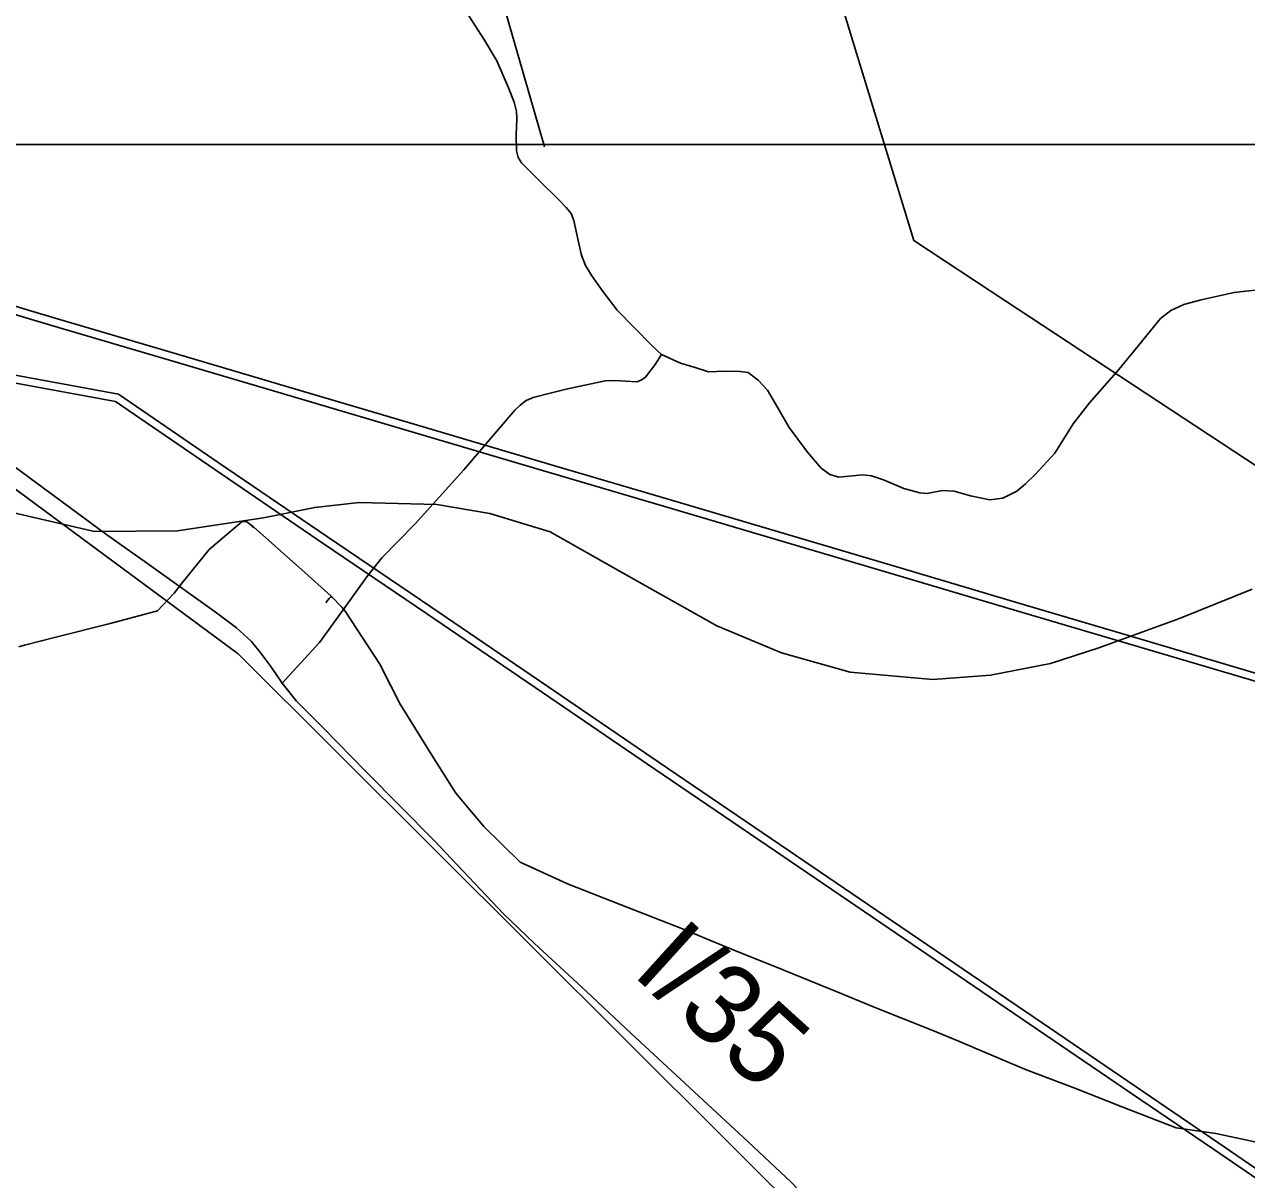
# Model space of a CAD drawing. Extents: x -789162 to -606354, y -1062736 to -945481.
# Drawn here: x -682600 to -680304, y -997921 to -995752 of the extents above; entities that cross this region are included whole.
import ezdxf

# ---------------------------------------------------------------- set-up
doc = ezdxf.new("R2010")
doc.units = 0
for name, color, linetype in [('_Rámeček', 7, 'Continuous'), ('_SIRSI VZTAHY_CYKLOTRASY MISTNI S', 7, 'Continuous'), ('_SIRSI VZTAHY_ELEKTRICKE VEDENI VN 110 kV S', 7, 'Continuous'), ('_SIRSI VZTAHY_ELEKTRICKE VEDENI VN 400 kV S', 7, 'Continuous'), ('_SIRSI VZTAHY_SILNICE I a II TRIDY_STAV POPIS', 7, 'Continuous'), ('_SIRSI VZTAHY_SILNICE I TRIDY_NAVRH', 7, 'Continuous'), ('_SIRSI VZTAHY_SILNICE I TRIDY_STAV', 7, 'Continuous'), ('_SIRSI VZTAHY_SILNICE III TRIDY_STAV', 7, 'Continuous'), ('_SIRSI VZTAHY_VTL PLYNOVOD', 7, 'Continuous'), ('_SIRSI VZTAHY_ZELEZNICE NAVRH', 7, 'Continuous')]:
    doc.layers.add(name, color=color, linetype=linetype)

msp = doc.modelspace()

# ---------------------------------------------------------------- linework, layer by layer
at = {"layer": '_Rámeček'}
msp.add_lwpolyline([(-673887.2, -995977.3), (-673887.2, -966277.3), (-694887.2, -966277.3), (-694887.2, -995977.3)], close=True, dxfattribs=at)
at = {"layer": '_SIRSI VZTAHY_CYKLOTRASY MISTNI S'}
msp.add_lwpolyline([(-681623.1, -995982.1), (-681700.9, -995712.6), (-681826.6, -995521), (-681940.3, -994988), (-681617.1, -994580.8), (-681150.3, -994203.5), (-681102.5, -994509), (-680887, -994592.8), (-680498, -994964.1), (-680276.6, -995115.5), (-680003, -994855.4), (-679558.4, -994971.8), (-679565.3, -995118.9), (-679760.2, -995136), (-679746.5, -995262.6), (-679366.9, -995194.2), (-679185.7, -994971.8), (-678946.3, -995098.4), (-678529.1, -994999.2)], dxfattribs=at)
at = {"layer": '_SIRSI VZTAHY_ELEKTRICKE VEDENI VN 110 kV S'}
for points in [[(-685035.9, -995784.3), (-684805.8, -995824.3), (-684578.1, -995864), (-684389.1, -995896.9), (-684176.8, -995933.6), (-683942, -995974.5), (-683654.5, -996024.6), (-683455.8, -996058.9), (-683246.9, -996095.2), (-682964.5, -996178.7), (-682729.4, -996248.2), (-682542.2, -996303.5), (-682323.1, -996368.4), (-682092.3, -996436.6), (-681851.1, -996507.8), (-681612.1, -996578.5), (-681384.6, -996645.7), (-681156.1, -996713.3), (-680978.4, -996765.9), (-680731.9, -996838.9), (-680485.8, -996911.7), (-680239.7, -996984.5)], [(-685035.9, -995784.3), (-684805.8, -995824.3), (-684578.1, -995864), (-684389.1, -995896.9), (-684176.8, -995933.6), (-683942, -995974.5), (-683654.5, -996024.6), (-683455.8, -996058.9), (-683246.9, -996095.2), (-682964.5, -996178.7), (-682729.4, -996248.2), (-682542.2, -996303.5), (-682323.1, -996368.4), (-682092.3, -996436.6), (-681851.1, -996507.8), (-681612.1, -996578.5), (-681384.6, -996645.7), (-681156.1, -996713.3), (-680978.4, -996765.9), (-680731.9, -996838.9), (-680485.8, -996911.7), (-680239.7, -996984.5)], [(-680243.8, -996998.8), (-680490, -996926.1), (-680736.1, -996853.3), (-680982.7, -996780.2), (-681160.4, -996727.7), (-681388.8, -996660.1), (-681616.4, -996592.9), (-681855.3, -996522.2), (-682096.6, -996451), (-682327.3, -996382.8), (-682546.4, -996317.9), (-682733.7, -996262.6), (-682968.8, -996193.1), (-683250.2, -996109.9), (-683458.4, -996073.7), (-683656.7, -996039.4), (-683944.6, -995989.3), (-684179.4, -995948.5), (-684391.7, -995911.6), (-684580.7, -995878.7), (-684808.5, -995839.1), (-685038.4, -995799.1)], [(-680243.8, -996998.8), (-680490, -996926.1), (-680736.1, -996853.3), (-680982.7, -996780.2), (-681160.4, -996727.7), (-681388.8, -996660.1), (-681616.4, -996592.9), (-681855.3, -996522.2), (-682096.6, -996451), (-682327.3, -996382.8), (-682546.4, -996317.9), (-682733.7, -996262.6), (-682968.8, -996193.1), (-683250.2, -996109.9), (-683458.4, -996073.7), (-683656.7, -996039.4), (-683944.6, -995989.3), (-684179.4, -995948.5), (-684391.7, -995911.6), (-684580.7, -995878.7), (-684808.5, -995839.1), (-685038.4, -995799.1)], [(-685021.9, -995960.1), (-684752.2, -996010.5), (-684490.4, -996060.4), (-684237.8, -996106.9), (-684068.6, -996138.7), (-683848.2, -996179.3), (-683612.8, -996224), (-683365.8, -996270.6), (-683138.2, -996313.1), (-682878.5, -996361.5), (-682644.3, -996405.5), (-682423, -996446.2), (-682233.8, -996575.8), (-682030.3, -996714.2), (-681836.4, -996846), (-681618.5, -996994.2), (-681407.4, -997138), (-681180.7, -997292.3), (-680953.5, -997446.8), (-680704.1, -997616.4), (-680511.8, -997747.1), (-680358.1, -997851.7), (-680114.2, -998019)], [(-685024.6, -995974.9), (-684755, -996025.3), (-684493.2, -996075.2), (-684240.6, -996121.7), (-684071.4, -996153.5), (-683850.9, -996194), (-683615.6, -996238.7), (-683368.5, -996285.4), (-683140.9, -996327.9), (-682881.3, -996376.3), (-682647.1, -996420.3), (-682428.9, -996460.3), (-682242.2, -996588.2), (-682038.7, -996726.6), (-681844.8, -996858.4), (-681627, -997006.6), (-681415.8, -997150.4), (-681189.1, -997304.7), (-680962, -997459.2), (-680712.5, -997628.8), (-680520.3, -997759.5), (-680366.6, -997864.1), (-680126.8, -998028.5)]]:
    msp.add_lwpolyline(points, dxfattribs=at)
at = {"layer": '_SIRSI VZTAHY_ELEKTRICKE VEDENI VN 400 kV S'}
msp.add_lwpolyline([(-678166.3, -997975), (-678439.4, -997795), (-678660.8, -997649.5), (-679002.5, -997425.1), (-679222.9, -997280.5), (-679622.1, -997017.8), (-679846.3, -996870.2), (-680073, -996721.2), (-680304.5, -996569.1), (-680758.3, -996270.5), (-680929.3, -996158), (-681000.1, -995927.1), (-681168, -995377.1), (-681221.7, -995201.1), (-681158.1, -994516.5), (-681411, -994089), (-681573.6, -993813.5), (-681729, -993549.7), (-682076.2, -992960.6), (-682198.7, -992719.4), (-682367.5, -992387.1)], dxfattribs=at)
at = {"layer": '_SIRSI VZTAHY_SILNICE I TRIDY_NAVRH'}
msp.add_lwpolyline([(-682636.2, -996665.6), (-682468.3, -996704.6), (-682312.4, -996703.2), (-682150.6, -996678.4), (-682054.6, -996659.2), (-681970.8, -996650), (-681825.5, -996653.7), (-681725.5, -996670.6), (-681612.2, -996704.9), (-681475, -996782.6), (-681299.1, -996881.7), (-681178.1, -996932.2), (-681048.8, -996968.4), (-680893.4, -996982.2), (-680785.2, -996973.9), (-680672.4, -996952.4), (-680582.1, -996923), (-680430.5, -996867.5), (-680294.1, -996812.9)], dxfattribs=at)
at = {"layer": '_SIRSI VZTAHY_SILNICE I TRIDY_STAV'}
for points in [[(-682728, -996505.6), (-682702.7, -996523.7), (-682643.3, -996564.2), (-682447.3, -996708.8), (-682370.6, -996762.9), (-682282.9, -996826), (-682239, -996857), (-682201.7, -996885.3), (-682174.1, -996910.3), (-682157.7, -996930), (-682136.9, -996957.9), (-682115.7, -996989.4)], [(-682115.7, -996989.4), (-682088.5, -997022.7), (-682039, -997072.9), (-681958.2, -997155.4), (-681830, -997284.9), (-681700.1, -997422.3), (-681642.4, -997477.4), (-681544.1, -997568.5), (-681460.1, -997646.9), (-681240.6, -997850.7), (-681159.6, -997926.1), (-681116.7, -997972.2), (-681078.2, -998017.3), (-681064.3, -998032), (-681046.5, -998053), (-681033.1, -998067), (-681021.8, -998078.1), (-681009.6, -998088.1)]]:
    msp.add_lwpolyline(points, dxfattribs=at)
at = {"layer": '_SIRSI VZTAHY_SILNICE III TRIDY_STAV'}
for points in [[(-681770.9, -995727.2), (-681735.7, -995781.6), (-681712.8, -995820.3), (-681690.9, -995871.1), (-681679.8, -995898.1), (-681675.7, -995915.9), (-681674.7, -995929.2), (-681676, -995960), (-681675.7, -995989.6), (-681672.2, -996001.9), (-681665.9, -996011.8), (-681631.2, -996047), (-681598, -996079.7), (-681582, -996095.6), (-681573.1, -996107.4), (-681568.1, -996120.1), (-681558.5, -996163.6), (-681553.5, -996185.5), (-681545.8, -996204.5), (-681534.1, -996223.9), (-681513.1, -996254.4), (-681486.8, -996288.6), (-681421.1, -996355.1), (-681403.4, -996371.7)], [(-681403.4, -996371.7), (-681367.8, -996388.2), (-681339.8, -996396.3), (-681314.7, -996404.3), (-681284.5, -996403.2), (-681255.5, -996403.8), (-681240.5, -996405.9), (-681221.1, -996420.6), (-681204.1, -996438.9), (-681189, -996464.7), (-681163.5, -996509.2), (-681128.9, -996555.6), (-681103.1, -996585.1), (-681087, -996597.4), (-681070.3, -996602.4), (-681025.8, -996597.9), (-681008.9, -996599.8), (-680986.1, -996607.2), (-680948, -996623.3), (-680917.8, -996631.9), (-680904, -996633), (-680891.9, -996630.6), (-680875.4, -996627.4), (-680853.7, -996628.7), (-680822.6, -996637.2), (-680786.4, -996644.8), (-680761.9, -996641.7), (-680735.9, -996628.7), (-680719.4, -996614.7), (-680700.7, -996596.6), (-680664.6, -996557.1), (-680629.9, -996502.3), (-680599.4, -996463), (-680544.1, -996399.8), (-680507.6, -996355), (-680485.4, -996328.1), (-680466.1, -996304.4), (-680446.7, -996289.3), (-680422, -996278.2), (-680389.4, -996269), (-680327.9, -996255.7), (-680311.1, -996253.4), (-680282.5, -996250.3)], [(-682115.7, -996989.4), (-682045.7, -996912.6), (-682000.9, -996851.3), (-681956.9, -996789.5), (-681928.4, -996753.6), (-681865.7, -996690), (-681774.5, -996588.8), (-681678.6, -996476.4), (-681668.8, -996466.8), (-681657.7, -996458.2), (-681644.4, -996452.5), (-681609.6, -996443.8), (-681582.4, -996437.3), (-681509, -996421.4), (-681490.3, -996420.9), (-681470, -996422.3), (-681449.7, -996423), (-681441.2, -996420.1), (-681433.2, -996414.4), (-681415.1, -996390.6), (-681403.4, -996371.7)]]:
    msp.add_lwpolyline(points, dxfattribs=at)
at = {"layer": '_SIRSI VZTAHY_VTL PLYNOVOD'}
for points in [[(-682171.2, -996694.2), (-682181.9, -996686), (-682190.6, -996685.4), (-682252.7, -996738), (-682303.4, -996801), (-682318.5, -996820.4), (-682319.3, -996821), (-682349.7, -996853.1), (-682438.8, -996877), (-682540.8, -996902.7), (-682599.8, -996918), (-682610.1, -996920.7)], [(-682169, -996696), (-682169.7, -996696.9), (-682170.2, -996696.5), (-682170.8, -996696), (-682171.4, -996695.4), (-682171.8, -996695), (-682171.2, -996694.2)], [(-682169, -996696), (-682170.1, -996695), (-682171.2, -996694.2)], [(-682023.6, -996826), (-682079.3, -996776), (-682169, -996696)], [(-682033.8, -996838.3), (-682033.1, -996837.4), (-682032.5, -996836.7), (-682032.3, -996836.5), (-682027.3, -996830.4), (-682024.6, -996827.1)], [(-682024.6, -996827.1), (-682024.1, -996826.5), (-682023.6, -996826)], [(-682023, -996826.6), (-682023.3, -996826.9), (-682024, -996827.7), (-682024.6, -996827.1)], [(-682023, -996826.6), (-682023.6, -996826)], [(-680250.9, -997858.6), (-680362.4, -997834.6), (-680436.7, -997824.1), (-680536.7, -997785.2), (-680627.2, -997749.6), (-680719.6, -997714.4), (-680817, -997673.3), (-680828.7, -997668.4), (-680829.2, -997668.2), (-680843.6, -997661.8), (-680896.8, -997640.3), (-681004.1, -997597.7), (-681079.5, -997566.4), (-681088.9, -997562.5), (-681173.2, -997528), (-681272, -997488.4), (-681311.3, -997472.2), (-681363.7, -997450.8), (-681481, -997404.9), (-681579.8, -997365.8), (-681668.9, -997325.6), (-681737.2, -997258.1), (-681789.6, -997195.8), (-681834.6, -997124.6), (-681895.9, -997025.2), (-681896.7, -997023.8), (-681911.7, -996994.1), (-681911.7, -996994.1), (-681932, -996953.7), (-681997.1, -996853.8), (-682003.7, -996846.2), (-682004, -996845.9), (-682023, -996826.6)]]:
    msp.add_lwpolyline(points, dxfattribs=at)
at = {"layer": '_SIRSI VZTAHY_ZELEZNICE NAVRH'}
msp.add_lwpolyline([(-678700.4, -1001638.9), (-678966.7, -1001313.2), (-679414.9, -1000616.3), (-679595.9, -1000469.8), (-679806.1, -1000218.9), (-680055.6, -999559.5), (-680488.7, -998799.3), (-680595, -998558.5), (-680919.2, -998208.8), (-682198.1, -996934.1), (-682960.3, -996371.5), (-683206, -996232.1), (-683568.1, -996059.8), (-683785.9, -995930.6), (-683950.5, -995730.4), (-684191.1, -995360.4), (-684294.9, -995238.7), (-684753.3, -994759.8), (-684960.1, -994611.1)], dxfattribs=at)

# ---------------------------------------------------------------- texts
at = {"layer": '_SIRSI VZTAHY_SILNICE I a II TRIDY_STAV POPIS'}
msp.add_text('I/35', height=150, rotation=317.7833, dxfattribs=at).set_placement((-681461.4, -997535))

doc.saveas('drawing.dxf')
